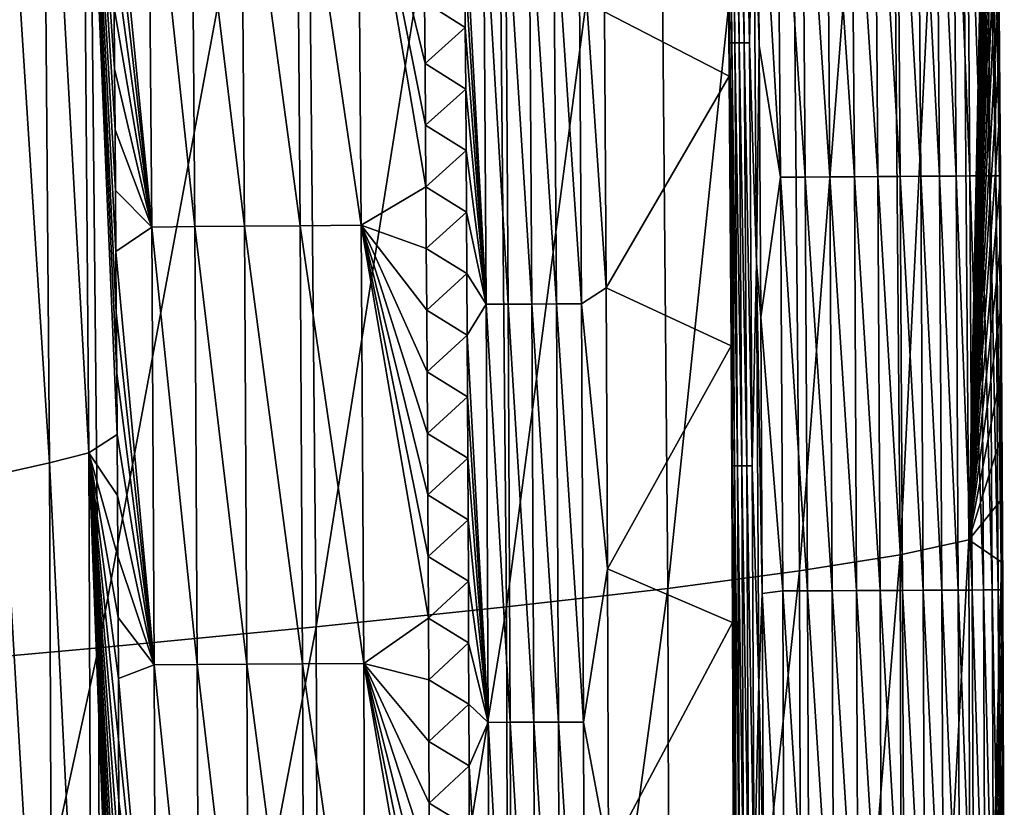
# Model space of a CAD drawing. Header units: millimetres. Extents: x -300 to 300, y -500 to 500.
# Tile 551 of 656: x 282 to 300, y 17 to 32. Entities that reach past the tile are written whole.
import ezdxf

# ---------------------------------------------------------------- set-up
doc = ezdxf.new("R2010")
doc.units = ezdxf.units.MM
doc.header["$LTSCALE"] = 81.481481
for name, color, linetype in [('19', 7, 'CONTINUOUS'), ('21', 7, 'CONTINUOUS'), ('23', 7, 'CONTINUOUS'), ('26', 7, 'CONTINUOUS'), ('27', 7, 'CONTINUOUS'), ('29', 7, 'CONTINUOUS'), ('30', 7, 'CONTINUOUS'), ('32', 7, 'CONTINUOUS')]:
    doc.layers.add(name, color=color, linetype=linetype)

msp = doc.modelspace()

# ---------------------------------------------------------------- linework, layer by layer
at = {"layer": '19', "color": 7, "linetype": 'CONTINUOUS'}
for points in [[(297.923, 22.125, 14.169), (299.017, 44.152, 9.558), (297.743, 43.619, 14.177), (297.923, 22.125, 14.169)], [(299.192, 22.4, 9.553), (299.017, 44.152, 9.558), (297.923, 22.125, 14.169), (299.192, 22.4, 9.553)], [(299.017, 44.152, 9.558), (299.192, 22.4, 9.553), (299.631, 43.916, 5.459), (299.017, 44.152, 9.558)], [(299.631, 43.916, 5.459), (299.192, 22.4, 9.553), (299.643, 42.761, 5.458), (299.631, 43.916, 5.459)], [(296.062, 21.827, 18.572), (297.743, 43.619, 14.177), (295.877, 43.04, 18.584), (296.062, 21.827, 18.572)], [(297.923, 22.125, 14.169), (297.743, 43.619, 14.177), (296.062, 21.827, 18.572), (297.923, 22.125, 14.169)], [(293.63, 21.506, 22.769), (295.877, 43.04, 18.584), (293.442, 42.414, 22.783), (293.63, 21.506, 22.769)], [(296.062, 21.827, 18.572), (295.877, 43.04, 18.584), (293.63, 21.506, 22.769), (296.062, 21.827, 18.572)], [(299.643, 42.761, 5.458), (299.192, 22.4, 9.553), (299.655, 41.606, 5.457), (299.643, 42.761, 5.458)], [(290.646, 21.162, 26.764), (293.442, 42.414, 22.783), (290.455, 41.743, 26.779), (290.646, 21.162, 26.764)], [(293.63, 21.506, 22.769), (293.442, 42.414, 22.783), (290.646, 21.162, 26.764), (293.63, 21.506, 22.769)], [(287.129, 20.796, 30.561), (290.455, 41.743, 26.779), (286.936, 41.029, 30.578), (287.129, 20.796, 30.561)], [(290.646, 21.162, 26.764), (290.455, 41.743, 26.779), (287.129, 20.796, 30.561), (290.646, 21.162, 26.764)], [(299.655, 41.606, 5.457), (299.192, 22.4, 9.553), (299.666, 40.451, 5.456), (299.655, 41.606, 5.457)], [(283.1, 20.409, 34.165), (286.936, 41.029, 30.578), (282.905, 40.272, 34.184), (283.1, 20.409, 34.165)], [(287.129, 20.796, 30.561), (286.936, 41.029, 30.578), (283.1, 20.409, 34.165), (287.129, 20.796, 30.561)], [(299.666, 40.451, 5.456), (299.192, 22.4, 9.553), (299.677, 39.296, 5.456), (299.666, 40.451, 5.456)], [(278.576, 20.001, 37.582), (282.905, 40.272, 34.184), (278.381, 39.473, 37.602), (278.576, 20.001, 37.582)], [(283.1, 20.409, 34.165), (282.905, 40.272, 34.184), (278.576, 20.001, 37.582), (283.1, 20.409, 34.165)], [(299.677, 39.296, 5.456), (299.192, 22.4, 9.553), (299.687, 38.141, 5.455), (299.677, 39.296, 5.456)], [(299.687, 38.141, 5.455), (299.192, 22.4, 9.553), (299.697, 36.986, 5.454), (299.687, 38.141, 5.455)], [(299.697, 36.986, 5.454), (299.192, 22.4, 9.553), (299.707, 35.832, 5.454), (299.697, 36.986, 5.454)], [(299.707, 35.832, 5.454), (299.192, 22.4, 9.553), (299.716, 34.677, 5.453), (299.707, 35.832, 5.454)], [(299.716, 34.677, 5.453), (299.192, 22.4, 9.553), (299.725, 33.523, 5.452), (299.716, 34.677, 5.453)], [(299.725, 33.523, 5.452), (299.192, 22.4, 9.553), (299.734, 32.369, 5.452), (299.725, 33.523, 5.452)], [(299.734, 32.369, 5.452), (299.192, 22.4, 9.553), (299.742, 31.216, 5.451), (299.734, 32.369, 5.452)], [(299.742, 31.216, 5.451), (299.192, 22.4, 9.553), (299.75, 30.062, 5.451), (299.742, 31.216, 5.451)], [(299.75, 30.062, 5.451), (299.192, 22.4, 9.553), (299.758, 28.908, 5.45), (299.75, 30.062, 5.451)], [(299.758, 28.908, 5.45), (299.192, 22.4, 9.553), (299.765, 27.755, 5.45), (299.758, 28.908, 5.45)], [(299.765, 27.755, 5.45), (299.192, 22.4, 9.553), (299.772, 26.602, 5.449), (299.765, 27.755, 5.45)], [(299.772, 26.602, 5.449), (299.192, 22.4, 9.553), (299.779, 25.449, 5.449), (299.772, 26.602, 5.449)], [(299.779, 25.449, 5.449), (299.192, 22.4, 9.553), (299.785, 24.296, 5.448), (299.779, 25.449, 5.449)], [(299.785, 24.296, 5.448), (299.192, 22.4, 9.553), (299.791, 23.143, 5.448), (299.785, 24.296, 5.448)], [(299.791, 23.143, 5.448), (299.192, 22.4, 9.553), (299.797, 21.991, 5.448), (299.791, 23.143, 5.448)], [(297.981, 0, 14.166), (299.192, 22.4, 9.553), (297.923, 22.125, 14.169), (297.981, 0, 14.166)], [(299.249, 0, 9.551), (299.192, 22.4, 9.553), (297.981, 0, 14.166), (299.249, 0, 9.551)], [(299.192, 22.4, 9.553), (299.249, 0, 9.551), (299.797, 21.991, 5.448), (299.192, 22.4, 9.553)], [(296.123, 0, 18.569), (297.923, 22.125, 14.169), (296.062, 21.827, 18.572), (296.123, 0, 18.569)], [(297.981, 0, 14.166), (297.923, 22.125, 14.169), (296.123, 0, 18.569), (297.981, 0, 14.166)], [(299.797, 21.991, 5.448), (299.249, 0, 9.551), (299.802, 20.839, 5.447), (299.797, 21.991, 5.448)], [(293.692, 0, 22.765), (296.062, 21.827, 18.572), (293.63, 21.506, 22.769), (293.692, 0, 22.765)], [(296.123, 0, 18.569), (296.062, 21.827, 18.572), (293.692, 0, 22.765), (296.123, 0, 18.569)], [(290.709, 0, 26.758), (293.63, 21.506, 22.769), (290.646, 21.162, 26.764), (290.709, 0, 26.758)], [(293.692, 0, 22.765), (293.63, 21.506, 22.769), (290.709, 0, 26.758), (293.692, 0, 22.765)], [(287.193, 0, 30.555), (290.646, 21.162, 26.764), (287.129, 20.796, 30.561), (287.193, 0, 30.555)], [(290.709, 0, 26.758), (290.646, 21.162, 26.764), (287.193, 0, 30.555), (290.709, 0, 26.758)], [(283.164, 0, 34.159), (287.129, 20.796, 30.561), (283.1, 20.409, 34.165), (283.164, 0, 34.159)], [(287.193, 0, 30.555), (287.129, 20.796, 30.561), (283.164, 0, 34.159), (287.193, 0, 30.555)], [(299.802, 20.839, 5.447), (299.249, 0, 9.551), (299.807, 19.686, 5.447), (299.802, 20.839, 5.447)], [(278.64, 0, 37.575), (283.1, 20.409, 34.165), (278.576, 20.001, 37.582), (278.64, 0, 37.575)], [(283.164, 0, 34.159), (283.1, 20.409, 34.165), (278.64, 0, 37.575), (283.164, 0, 34.159)], [(299.807, 19.686, 5.447), (299.249, 0, 9.551), (299.812, 18.534, 5.446), (299.807, 19.686, 5.447)], [(299.812, 18.534, 5.446), (299.249, 0, 9.551), (299.817, 17.382, 5.446), (299.812, 18.534, 5.446)]]:
    msp.add_3dface(points, dxfattribs=at)
at = {"layer": '21', "color": 7, "linetype": 'CONTINUOUS'}
for points in [[(282.923, 24.008, 11.263), (282.073, 39.292, 12.687), (282.798, 39.594, 11.256), (282.923, 24.008, 11.263)], [(282.923, 24.008, 11.263), (282.798, 39.594, 11.256), (283.446, 24.347, 10.043), (282.923, 24.008, 11.263)], [(283.446, 24.347, 10.043), (282.798, 39.594, 11.256), (283.439, 25.474, 10.042), (283.446, 24.347, 10.043)], [(283.439, 25.474, 10.042), (282.798, 39.594, 11.256), (283.432, 26.601, 10.042), (283.439, 25.474, 10.042)], [(283.432, 26.601, 10.042), (282.798, 39.594, 11.256), (283.424, 27.728, 10.042), (283.432, 26.601, 10.042)], [(283.424, 27.728, 10.042), (282.798, 39.594, 11.256), (283.417, 28.855, 10.041), (283.424, 27.728, 10.042)], [(283.417, 28.855, 10.041), (282.798, 39.594, 11.256), (283.409, 29.982, 10.041), (283.417, 28.855, 10.041)], [(283.409, 29.982, 10.041), (282.798, 39.594, 11.256), (283.4, 31.109, 10.04), (283.409, 29.982, 10.041)], [(283.4, 31.109, 10.04), (282.798, 39.594, 11.256), (283.391, 32.235, 10.04), (283.4, 31.109, 10.04)], [(282.199, 23.823, 12.691), (281.22, 38.98, 14.123), (282.073, 39.292, 12.687), (282.199, 23.823, 12.691)], [(282.199, 23.823, 12.691), (282.073, 39.292, 12.687), (282.923, 24.008, 11.263), (282.199, 23.823, 12.691)], [(281.347, 23.632, 14.125), (281.22, 38.98, 14.123), (282.199, 23.823, 12.691), (281.347, 23.632, 14.125)], [(283.452, 23.22, 10.043), (282.923, 24.008, 11.263), (283.446, 24.347, 10.043), (283.452, 23.22, 10.043)], [(282.984, 8.087, 11.267), (282.199, 23.823, 12.691), (282.923, 24.008, 11.263), (282.984, 8.087, 11.267)], [(282.984, 8.087, 11.267), (282.923, 24.008, 11.263), (283.507, 8.555, 10.045), (282.984, 8.087, 11.267)], [(283.507, 8.555, 10.045), (282.923, 24.008, 11.263), (283.505, 9.684, 10.045), (283.507, 8.555, 10.045)], [(283.505, 9.684, 10.045), (282.923, 24.008, 11.263), (283.502, 10.813, 10.045), (283.505, 9.684, 10.045)], [(283.502, 10.813, 10.045), (282.923, 24.008, 11.263), (283.499, 11.941, 10.045), (283.502, 10.813, 10.045)], [(283.499, 11.941, 10.045), (282.923, 24.008, 11.263), (283.496, 13.069, 10.045), (283.499, 11.941, 10.045)], [(283.496, 13.069, 10.045), (282.923, 24.008, 11.263), (283.492, 14.198, 10.045), (283.496, 13.069, 10.045)], [(283.492, 14.198, 10.045), (282.923, 24.008, 11.263), (283.488, 15.326, 10.045), (283.492, 14.198, 10.045)], [(283.488, 15.326, 10.045), (282.923, 24.008, 11.263), (283.484, 16.454, 10.044), (283.488, 15.326, 10.045)], [(283.484, 16.454, 10.044), (282.923, 24.008, 11.263), (283.48, 17.582, 10.044), (283.484, 16.454, 10.044)], [(283.48, 17.582, 10.044), (282.923, 24.008, 11.263), (283.475, 18.71, 10.044), (283.48, 17.582, 10.044)], [(283.475, 18.71, 10.044), (282.923, 24.008, 11.263), (283.47, 19.837, 10.044), (283.475, 18.71, 10.044)], [(283.47, 19.837, 10.044), (282.923, 24.008, 11.263), (283.464, 20.965, 10.043), (283.47, 19.837, 10.044)], [(283.464, 20.965, 10.043), (282.923, 24.008, 11.263), (283.458, 22.092, 10.043), (283.464, 20.965, 10.043)], [(283.458, 22.092, 10.043), (282.923, 24.008, 11.263), (283.452, 23.22, 10.043), (283.458, 22.092, 10.043)], [(282.261, 8.024, 12.694), (281.347, 23.632, 14.125), (282.199, 23.823, 12.691), (282.261, 8.024, 12.694)], [(282.261, 8.024, 12.694), (282.199, 23.823, 12.691), (282.984, 8.087, 11.267), (282.261, 8.024, 12.694)], [(281.41, 7.959, 14.126), (281.347, 23.632, 14.125), (282.261, 8.024, 12.694), (281.41, 7.959, 14.126)]]:
    msp.add_3dface(points, dxfattribs=at)
at = {"layer": '23', "color": 7, "linetype": 'CONTINUOUS'}
for points in [[(289.883, 31.867, 1.437), (289.131, 32.346, 2.066), (289.875, 33.003, 1.437), (289.883, 31.867, 1.437)], [(289.14, 31.206, 2.066), (289.131, 32.346, 2.066), (289.883, 31.867, 1.437), (289.14, 31.206, 2.066)], [(289.891, 30.731, 1.437), (289.14, 31.206, 2.066), (289.883, 31.867, 1.437), (289.891, 30.731, 1.437)], [(289.148, 30.067, 2.065), (289.14, 31.206, 2.066), (289.891, 30.731, 1.437), (289.148, 30.067, 2.065)], [(289.898, 29.595, 1.438), (289.148, 30.067, 2.065), (289.891, 30.731, 1.437), (289.898, 29.595, 1.438)], [(289.156, 28.927, 2.065), (289.148, 30.067, 2.065), (289.898, 29.595, 1.438), (289.156, 28.927, 2.065)], [(289.905, 28.458, 1.438), (289.156, 28.927, 2.065), (289.898, 29.595, 1.438), (289.905, 28.458, 1.438)], [(289.163, 27.788, 2.064), (289.156, 28.927, 2.065), (289.905, 28.458, 1.438), (289.163, 27.788, 2.064)], [(289.911, 27.322, 1.438), (289.163, 27.788, 2.064), (289.905, 28.458, 1.438), (289.911, 27.322, 1.438)], [(289.17, 26.648, 2.064), (289.163, 27.788, 2.064), (289.911, 27.322, 1.438), (289.17, 26.648, 2.064)], [(289.917, 26.185, 1.438), (289.17, 26.648, 2.064), (289.911, 27.322, 1.438), (289.917, 26.185, 1.438)], [(289.177, 25.509, 2.063), (289.17, 26.648, 2.064), (289.917, 26.185, 1.438), (289.177, 25.509, 2.063)], [(289.923, 25.048, 1.438), (289.177, 25.509, 2.063), (289.917, 26.185, 1.438), (289.923, 25.048, 1.438)], [(289.184, 24.37, 2.063), (289.177, 25.509, 2.063), (289.923, 25.048, 1.438), (289.184, 24.37, 2.063)], [(289.929, 23.912, 1.438), (289.184, 24.37, 2.063), (289.923, 25.048, 1.438), (289.929, 23.912, 1.438)], [(289.19, 23.231, 2.063), (289.184, 24.37, 2.063), (289.929, 23.912, 1.438), (289.19, 23.231, 2.063)], [(289.935, 22.775, 1.439), (289.19, 23.231, 2.063), (289.929, 23.912, 1.438), (289.935, 22.775, 1.439)], [(289.196, 22.092, 2.062), (289.19, 23.231, 2.063), (289.935, 22.775, 1.439), (289.196, 22.092, 2.062)], [(289.94, 21.638, 1.439), (289.196, 22.092, 2.062), (289.935, 22.775, 1.439), (289.94, 21.638, 1.439)], [(289.202, 20.953, 2.062), (289.196, 22.092, 2.062), (289.94, 21.638, 1.439), (289.202, 20.953, 2.062)], [(289.945, 20.501, 1.439), (289.202, 20.953, 2.062), (289.94, 21.638, 1.439), (289.945, 20.501, 1.439)], [(289.207, 19.814, 2.062), (289.202, 20.953, 2.062), (289.945, 20.501, 1.439), (289.207, 19.814, 2.062)], [(289.949, 19.364, 1.439), (289.207, 19.814, 2.062), (289.945, 20.501, 1.439), (289.949, 19.364, 1.439)], [(289.212, 18.676, 2.061), (289.207, 19.814, 2.062), (289.949, 19.364, 1.439), (289.212, 18.676, 2.061)], [(289.953, 18.226, 1.439), (289.212, 18.676, 2.061), (289.949, 19.364, 1.439), (289.953, 18.226, 1.439)], [(289.216, 17.537, 2.061), (289.212, 18.676, 2.061), (289.953, 18.226, 1.439), (289.216, 17.537, 2.061)], [(289.957, 17.089, 1.439), (289.216, 17.537, 2.061), (289.953, 18.226, 1.439), (289.957, 17.089, 1.439)], [(289.221, 16.399, 2.061), (289.216, 17.537, 2.061), (289.957, 17.089, 1.439), (289.221, 16.399, 2.061)]]:
    msp.add_3dface(points, dxfattribs=at)
at = {"layer": '26', "color": 7, "linetype": 'CONTINUOUS'}
for points in [[(283.363, 35.614, 10.039), (284.023, 36.272, 8.535), (284.087, 28.182, 8.537), (283.363, 35.614, 10.039)], [(284.819, 36.282, 7.078), (284.882, 28.19, 7.078), (284.023, 36.272, 8.535), (284.819, 36.282, 7.078)], [(284.023, 36.272, 8.535), (284.882, 28.19, 7.078), (284.087, 28.182, 8.537), (284.023, 36.272, 8.535)], [(285.737, 36.293, 5.687), (285.799, 28.198, 5.687), (284.819, 36.282, 7.078), (285.737, 36.293, 5.687)], [(284.819, 36.282, 7.078), (285.799, 28.198, 5.687), (284.882, 28.19, 7.078), (284.819, 36.282, 7.078)], [(286.767, 36.305, 4.377), (286.829, 28.207, 4.376), (285.737, 36.293, 5.687), (286.767, 36.305, 4.377)], [(285.737, 36.293, 5.687), (286.829, 28.207, 4.376), (285.799, 28.198, 5.687), (285.737, 36.293, 5.687)], [(287.898, 36.318, 3.162), (287.96, 28.217, 3.16), (286.767, 36.305, 4.377), (287.898, 36.318, 3.162)], [(286.767, 36.305, 4.377), (287.96, 28.217, 3.16), (286.829, 28.207, 4.376), (286.767, 36.305, 4.377)], [(289.131, 32.346, 2.066), (289.14, 31.206, 2.066), (287.898, 36.318, 3.162), (289.131, 32.346, 2.066)], [(289.14, 31.206, 2.066), (289.148, 30.067, 2.065), (287.898, 36.318, 3.162), (289.14, 31.206, 2.066)], [(289.148, 30.067, 2.065), (289.156, 28.927, 2.065), (287.898, 36.318, 3.162), (289.148, 30.067, 2.065)], [(287.898, 36.318, 3.162), (289.156, 28.927, 2.065), (287.96, 28.217, 3.16), (287.898, 36.318, 3.162)], [(283.372, 34.488, 10.039), (283.363, 35.614, 10.039), (284.087, 28.182, 8.537), (283.372, 34.488, 10.039)], [(283.382, 33.362, 10.04), (283.372, 34.488, 10.039), (284.087, 28.182, 8.537), (283.382, 33.362, 10.04)], [(283.391, 32.235, 10.04), (283.382, 33.362, 10.04), (284.087, 28.182, 8.537), (283.391, 32.235, 10.04)], [(283.4, 31.109, 10.04), (283.391, 32.235, 10.04), (284.087, 28.182, 8.537), (283.4, 31.109, 10.04)], [(283.409, 29.982, 10.041), (283.4, 31.109, 10.04), (284.087, 28.182, 8.537), (283.409, 29.982, 10.041)], [(283.417, 28.855, 10.041), (283.409, 29.982, 10.041), (284.087, 28.182, 8.537), (283.417, 28.855, 10.041)], [(283.424, 27.728, 10.042), (283.417, 28.855, 10.041), (284.087, 28.182, 8.537), (283.424, 27.728, 10.042)], [(289.156, 28.927, 2.065), (289.163, 27.788, 2.064), (287.96, 28.217, 3.16), (289.156, 28.927, 2.065)], [(287.96, 28.217, 3.16), (288.005, 20.115, 3.158), (286.829, 28.207, 4.376), (287.96, 28.217, 3.16)], [(289.163, 27.788, 2.064), (289.17, 26.648, 2.064), (287.96, 28.217, 3.16), (289.163, 27.788, 2.064)], [(289.17, 26.648, 2.064), (289.177, 25.509, 2.063), (287.96, 28.217, 3.16), (289.17, 26.648, 2.064)], [(289.177, 25.509, 2.063), (289.184, 24.37, 2.063), (287.96, 28.217, 3.16), (289.177, 25.509, 2.063)], [(289.184, 24.37, 2.063), (289.19, 23.231, 2.063), (287.96, 28.217, 3.16), (289.184, 24.37, 2.063)], [(289.19, 23.231, 2.063), (289.196, 22.092, 2.062), (287.96, 28.217, 3.16), (289.19, 23.231, 2.063)], [(289.196, 22.092, 2.062), (289.202, 20.953, 2.062), (287.96, 28.217, 3.16), (289.196, 22.092, 2.062)], [(287.96, 28.217, 3.16), (289.202, 20.953, 2.062), (288.005, 20.115, 3.158), (287.96, 28.217, 3.16)], [(283.424, 27.728, 10.042), (284.087, 28.182, 8.537), (284.134, 20.091, 8.538), (283.424, 27.728, 10.042)], [(284.882, 28.19, 7.078), (284.928, 20.096, 7.079), (284.087, 28.182, 8.537), (284.882, 28.19, 7.078)], [(284.087, 28.182, 8.537), (284.928, 20.096, 7.079), (284.134, 20.091, 8.538), (284.087, 28.182, 8.537)], [(285.799, 28.198, 5.687), (285.845, 20.102, 5.686), (284.882, 28.19, 7.078), (285.799, 28.198, 5.687)], [(284.882, 28.19, 7.078), (285.845, 20.102, 5.686), (284.928, 20.096, 7.079), (284.882, 28.19, 7.078)], [(286.829, 28.207, 4.376), (286.874, 20.108, 4.375), (285.799, 28.198, 5.687), (286.829, 28.207, 4.376)], [(285.799, 28.198, 5.687), (286.874, 20.108, 4.375), (285.845, 20.102, 5.686), (285.799, 28.198, 5.687)], [(286.829, 28.207, 4.376), (288.005, 20.115, 3.158), (286.874, 20.108, 4.375), (286.829, 28.207, 4.376)], [(283.432, 26.601, 10.042), (283.424, 27.728, 10.042), (284.134, 20.091, 8.538), (283.432, 26.601, 10.042)], [(283.439, 25.474, 10.042), (283.432, 26.601, 10.042), (284.134, 20.091, 8.538), (283.439, 25.474, 10.042)], [(283.446, 24.347, 10.043), (283.439, 25.474, 10.042), (284.134, 20.091, 8.538), (283.446, 24.347, 10.043)], [(283.452, 23.22, 10.043), (283.446, 24.347, 10.043), (284.134, 20.091, 8.538), (283.452, 23.22, 10.043)], [(283.458, 22.092, 10.043), (283.452, 23.22, 10.043), (284.134, 20.091, 8.538), (283.458, 22.092, 10.043)], [(283.464, 20.965, 10.043), (283.458, 22.092, 10.043), (284.134, 20.091, 8.538), (283.464, 20.965, 10.043)], [(283.47, 19.837, 10.044), (283.464, 20.965, 10.043), (284.134, 20.091, 8.538), (283.47, 19.837, 10.044)], [(289.202, 20.953, 2.062), (289.207, 19.814, 2.062), (288.005, 20.115, 3.158), (289.202, 20.953, 2.062)], [(283.47, 19.837, 10.044), (284.134, 20.091, 8.538), (284.164, 11.997, 8.539), (283.47, 19.837, 10.044)], [(284.928, 20.096, 7.079), (284.958, 12, 7.08), (284.134, 20.091, 8.538), (284.928, 20.096, 7.079)], [(284.134, 20.091, 8.538), (284.958, 12, 7.08), (284.164, 11.997, 8.539), (284.134, 20.091, 8.538)], [(285.845, 20.102, 5.686), (285.874, 12.004, 5.686), (284.928, 20.096, 7.079), (285.845, 20.102, 5.686)], [(284.928, 20.096, 7.079), (285.874, 12.004, 5.686), (284.958, 12, 7.08), (284.928, 20.096, 7.079)], [(286.874, 20.108, 4.375), (286.903, 12.007, 4.374), (285.845, 20.102, 5.686), (286.874, 20.108, 4.375)], [(285.845, 20.102, 5.686), (286.903, 12.007, 4.374), (285.874, 12.004, 5.686), (285.845, 20.102, 5.686)], [(288.005, 20.115, 3.158), (288.034, 12.012, 3.157), (286.874, 20.108, 4.375), (288.005, 20.115, 3.158)], [(286.874, 20.108, 4.375), (288.034, 12.012, 3.157), (286.903, 12.007, 4.374), (286.874, 20.108, 4.375)], [(289.207, 19.814, 2.062), (289.212, 18.676, 2.061), (288.005, 20.115, 3.158), (289.207, 19.814, 2.062)], [(289.212, 18.676, 2.061), (289.216, 17.537, 2.061), (288.005, 20.115, 3.158), (289.212, 18.676, 2.061)], [(289.216, 17.537, 2.061), (289.221, 16.399, 2.061), (288.005, 20.115, 3.158), (289.216, 17.537, 2.061)], [(289.221, 16.399, 2.061), (289.225, 15.26, 2.061), (288.005, 20.115, 3.158), (289.221, 16.399, 2.061)], [(289.225, 15.26, 2.061), (289.228, 14.122, 2.06), (288.005, 20.115, 3.158), (289.225, 15.26, 2.061)], [(289.228, 14.122, 2.06), (289.232, 12.984, 2.06), (288.005, 20.115, 3.158), (289.228, 14.122, 2.06)], [(288.005, 20.115, 3.158), (289.232, 12.984, 2.06), (288.034, 12.012, 3.157), (288.005, 20.115, 3.158)], [(283.475, 18.71, 10.044), (283.47, 19.837, 10.044), (284.164, 11.997, 8.539), (283.475, 18.71, 10.044)], [(283.48, 17.582, 10.044), (283.475, 18.71, 10.044), (284.164, 11.997, 8.539), (283.48, 17.582, 10.044)], [(283.484, 16.454, 10.044), (283.48, 17.582, 10.044), (284.164, 11.997, 8.539), (283.484, 16.454, 10.044)]]:
    msp.add_3dface(points, dxfattribs=at)
at = {"layer": '27', "color": 7, "linetype": 'CONTINUOUS'}
for points in [[(298.306, 29.12, 1.459), (297.868, 36.766, 1.116), (298.25, 36.77, 1.46), (298.306, 29.12, 1.459)], [(298.652, 29.122, 1.841), (298.25, 36.77, 1.46), (298.596, 36.772, 1.843), (298.652, 29.122, 1.841)], [(298.306, 29.12, 1.459), (298.25, 36.77, 1.46), (298.652, 29.122, 1.841), (298.306, 29.12, 1.459)], [(298.956, 29.124, 2.256), (298.596, 36.772, 1.843), (298.9, 36.775, 2.258), (298.956, 29.124, 2.256)], [(298.652, 29.122, 1.841), (298.596, 36.772, 1.843), (298.956, 29.124, 2.256), (298.652, 29.122, 1.841)], [(299.214, 29.126, 2.696), (298.9, 36.775, 2.258), (299.158, 36.777, 2.698), (299.214, 29.126, 2.696)], [(298.956, 29.124, 2.256), (298.9, 36.775, 2.258), (299.214, 29.126, 2.696), (298.956, 29.124, 2.256)], [(299.423, 29.127, 3.154), (299.158, 36.777, 2.698), (299.367, 36.779, 3.157), (299.423, 29.127, 3.154)], [(299.214, 29.126, 2.696), (299.158, 36.777, 2.698), (299.423, 29.127, 3.154), (299.214, 29.126, 2.696)], [(299.583, 29.128, 3.622), (299.367, 36.779, 3.157), (299.527, 36.78, 3.625), (299.583, 29.128, 3.622)], [(299.423, 29.127, 3.154), (299.367, 36.779, 3.157), (299.583, 29.128, 3.622), (299.423, 29.127, 3.154)], [(299.693, 29.128, 4.092), (299.527, 36.78, 3.625), (299.637, 36.781, 4.095), (299.693, 29.128, 4.092)], [(299.583, 29.128, 3.622), (299.527, 36.78, 3.625), (299.693, 29.128, 4.092), (299.583, 29.128, 3.622)], [(299.693, 29.128, 4.092), (299.637, 36.781, 4.095), (299.757, 29.129, 4.558), (299.693, 29.128, 4.092)], [(299.757, 29.129, 4.558), (299.637, 36.781, 4.095), (299.7, 36.781, 4.561), (299.757, 29.129, 4.558)], [(299.719, 36.781, 5.017), (299.777, 29.129, 5.013), (299.7, 36.781, 4.561), (299.719, 36.781, 5.017)], [(299.777, 29.129, 5.013), (299.757, 29.129, 4.558), (299.7, 36.781, 4.561), (299.777, 29.129, 5.013)], [(299.734, 32.369, 5.452), (299.742, 31.216, 5.451), (299.719, 36.781, 5.017), (299.734, 32.369, 5.452)], [(299.742, 31.216, 5.451), (299.75, 30.062, 5.451), (299.719, 36.781, 5.017), (299.742, 31.216, 5.451)], [(299.719, 36.781, 5.017), (299.75, 30.062, 5.451), (299.777, 29.129, 5.013), (299.719, 36.781, 5.017)], [(295.709, 29.102, 0.088), (295.277, 36.474, 0.031), (295.652, 36.747, 0.088), (295.709, 29.102, 0.088)], [(296.167, 29.105, 0.197), (295.652, 36.747, 0.088), (296.11, 36.751, 0.197), (296.167, 29.105, 0.197)], [(295.709, 29.102, 0.088), (295.652, 36.747, 0.088), (296.167, 29.105, 0.197), (295.709, 29.102, 0.088)], [(296.625, 29.108, 0.354), (296.11, 36.751, 0.197), (296.569, 36.755, 0.355), (296.625, 29.108, 0.354)], [(296.167, 29.105, 0.197), (296.11, 36.751, 0.197), (296.625, 29.108, 0.354), (296.167, 29.105, 0.197)], [(297.076, 29.111, 0.56), (296.569, 36.755, 0.355), (297.019, 36.759, 0.56), (297.076, 29.111, 0.56)], [(296.625, 29.108, 0.354), (296.569, 36.755, 0.355), (297.076, 29.111, 0.56), (296.625, 29.108, 0.354)], [(297.511, 29.114, 0.814), (297.019, 36.759, 0.56), (297.455, 36.763, 0.815), (297.511, 29.114, 0.814)], [(297.076, 29.111, 0.56), (297.019, 36.759, 0.56), (297.511, 29.114, 0.814), (297.076, 29.111, 0.56)], [(297.924, 29.117, 1.115), (297.455, 36.763, 0.815), (297.868, 36.766, 1.116), (297.924, 29.117, 1.115)], [(297.511, 29.114, 0.814), (297.455, 36.763, 0.815), (297.924, 29.117, 1.115), (297.511, 29.114, 0.814)], [(297.924, 29.117, 1.115), (297.868, 36.766, 1.116), (298.306, 29.12, 1.459), (297.924, 29.117, 1.115)], [(295.315, 31.537, 0.031), (295.277, 36.474, 0.031), (295.709, 29.102, 0.088), (295.315, 31.537, 0.031)], [(295.347, 26.516, 0.031), (295.315, 31.537, 0.031), (295.709, 29.102, 0.088), (295.347, 26.516, 0.031)], [(299.75, 30.062, 5.451), (299.758, 28.908, 5.45), (299.777, 29.129, 5.013), (299.75, 30.062, 5.451)], [(299.256, 21.475, 2.694), (298.956, 29.124, 2.256), (299.214, 29.126, 2.696), (299.256, 21.475, 2.694)], [(299.465, 21.476, 3.152), (299.214, 29.126, 2.696), (299.423, 29.127, 3.154), (299.465, 21.476, 3.152)], [(299.256, 21.475, 2.694), (299.214, 29.126, 2.696), (299.465, 21.476, 3.152), (299.256, 21.475, 2.694)], [(299.625, 21.476, 3.62), (299.423, 29.127, 3.154), (299.583, 29.128, 3.622), (299.625, 21.476, 3.62)], [(299.465, 21.476, 3.152), (299.423, 29.127, 3.154), (299.625, 21.476, 3.62), (299.465, 21.476, 3.152)], [(299.625, 21.476, 3.62), (299.583, 29.128, 3.622), (299.736, 21.477, 4.09), (299.625, 21.476, 3.62)], [(299.736, 21.477, 4.09), (299.583, 29.128, 3.622), (299.693, 29.128, 4.092), (299.736, 21.477, 4.09)], [(299.799, 21.477, 4.555), (299.693, 29.128, 4.092), (299.757, 29.129, 4.558), (299.799, 21.477, 4.555)], [(299.736, 21.477, 4.09), (299.693, 29.128, 4.092), (299.799, 21.477, 4.555), (299.736, 21.477, 4.09)], [(299.777, 29.129, 5.013), (299.819, 21.477, 5.01), (299.757, 29.129, 4.558), (299.777, 29.129, 5.013)], [(299.819, 21.477, 5.01), (299.799, 21.477, 4.555), (299.757, 29.129, 4.558), (299.819, 21.477, 5.01)], [(299.758, 28.908, 5.45), (299.765, 27.755, 5.45), (299.777, 29.129, 5.013), (299.758, 28.908, 5.45)], [(299.765, 27.755, 5.45), (299.772, 26.602, 5.449), (299.777, 29.129, 5.013), (299.765, 27.755, 5.45)], [(299.772, 26.602, 5.449), (299.779, 25.449, 5.449), (299.777, 29.129, 5.013), (299.772, 26.602, 5.449)], [(299.779, 25.449, 5.449), (299.785, 24.296, 5.448), (299.777, 29.129, 5.013), (299.779, 25.449, 5.449)], [(299.785, 24.296, 5.448), (299.791, 23.143, 5.448), (299.777, 29.129, 5.013), (299.785, 24.296, 5.448)], [(299.791, 23.143, 5.448), (299.797, 21.991, 5.448), (299.777, 29.129, 5.013), (299.791, 23.143, 5.448)], [(299.777, 29.129, 5.013), (299.797, 21.991, 5.448), (299.819, 21.477, 5.01), (299.777, 29.129, 5.013)], [(295.751, 21.458, 0.088), (295.347, 26.516, 0.031), (295.709, 29.102, 0.088), (295.751, 21.458, 0.088)], [(296.209, 21.46, 0.197), (295.709, 29.102, 0.088), (296.167, 29.105, 0.197), (296.209, 21.46, 0.197)], [(295.751, 21.458, 0.088), (295.709, 29.102, 0.088), (296.209, 21.46, 0.197), (295.751, 21.458, 0.088)], [(296.667, 21.462, 0.354), (296.167, 29.105, 0.197), (296.625, 29.108, 0.354), (296.667, 21.462, 0.354)], [(296.209, 21.46, 0.197), (296.167, 29.105, 0.197), (296.667, 21.462, 0.354), (296.209, 21.46, 0.197)], [(297.118, 21.465, 0.56), (296.625, 29.108, 0.354), (297.076, 29.111, 0.56), (297.118, 21.465, 0.56)], [(296.667, 21.462, 0.354), (296.625, 29.108, 0.354), (297.118, 21.465, 0.56), (296.667, 21.462, 0.354)], [(297.553, 21.467, 0.813), (297.076, 29.111, 0.56), (297.511, 29.114, 0.814), (297.553, 21.467, 0.813)], [(297.118, 21.465, 0.56), (297.076, 29.111, 0.56), (297.553, 21.467, 0.813), (297.118, 21.465, 0.56)], [(297.965, 21.469, 1.114), (297.511, 29.114, 0.814), (297.924, 29.117, 1.115), (297.965, 21.469, 1.114)], [(297.553, 21.467, 0.813), (297.511, 29.114, 0.814), (297.965, 21.469, 1.114), (297.553, 21.467, 0.813)], [(298.348, 21.47, 1.458), (297.924, 29.117, 1.115), (298.306, 29.12, 1.459), (298.348, 21.47, 1.458)], [(297.965, 21.469, 1.114), (297.924, 29.117, 1.115), (298.348, 21.47, 1.458), (297.965, 21.469, 1.114)], [(298.694, 21.472, 1.84), (298.306, 29.12, 1.459), (298.652, 29.122, 1.841), (298.694, 21.472, 1.84)], [(298.348, 21.47, 1.458), (298.306, 29.12, 1.459), (298.694, 21.472, 1.84), (298.348, 21.47, 1.458)], [(298.998, 21.474, 2.254), (298.652, 29.122, 1.841), (298.956, 29.124, 2.256), (298.998, 21.474, 2.254)], [(298.694, 21.472, 1.84), (298.652, 29.122, 1.841), (298.998, 21.474, 2.254), (298.694, 21.472, 1.84)], [(298.998, 21.474, 2.254), (298.956, 29.124, 2.256), (299.256, 21.475, 2.694), (298.998, 21.474, 2.254)], [(295.374, 21.408, 0.031), (295.347, 26.516, 0.031), (295.751, 21.458, 0.088), (295.374, 21.408, 0.031)], [(299.797, 21.991, 5.448), (299.802, 20.839, 5.447), (299.819, 21.477, 5.01), (299.797, 21.991, 5.448)], [(295.78, 13.814, 0.088), (295.374, 21.408, 0.031), (295.751, 21.458, 0.088), (295.78, 13.814, 0.088)], [(295.395, 16.206, 0.031), (295.374, 21.408, 0.031), (295.78, 13.814, 0.088), (295.395, 16.206, 0.031)], [(296.238, 13.816, 0.197), (295.751, 21.458, 0.088), (296.209, 21.46, 0.197), (296.238, 13.816, 0.197)], [(295.78, 13.814, 0.088), (295.751, 21.458, 0.088), (296.238, 13.816, 0.197), (295.78, 13.814, 0.088)], [(296.696, 13.817, 0.354), (296.209, 21.46, 0.197), (296.667, 21.462, 0.354), (296.696, 13.817, 0.354)], [(296.238, 13.816, 0.197), (296.209, 21.46, 0.197), (296.696, 13.817, 0.354), (296.238, 13.816, 0.197)], [(297.146, 13.818, 0.559), (296.667, 21.462, 0.354), (297.118, 21.465, 0.56), (297.146, 13.818, 0.559)], [(296.696, 13.817, 0.354), (296.667, 21.462, 0.354), (297.146, 13.818, 0.559), (296.696, 13.817, 0.354)], [(297.581, 13.82, 0.813), (297.118, 21.465, 0.56), (297.553, 21.467, 0.813), (297.581, 13.82, 0.813)], [(297.146, 13.818, 0.559), (297.118, 21.465, 0.56), (297.581, 13.82, 0.813), (297.146, 13.818, 0.559)], [(297.994, 13.821, 1.113), (297.553, 21.467, 0.813), (297.965, 21.469, 1.114), (297.994, 13.821, 1.113)], [(297.581, 13.82, 0.813), (297.553, 21.467, 0.813), (297.994, 13.821, 1.113), (297.581, 13.82, 0.813)], [(298.376, 13.822, 1.457), (297.965, 21.469, 1.114), (298.348, 21.47, 1.458), (298.376, 13.822, 1.457)], [(297.994, 13.821, 1.113), (297.965, 21.469, 1.114), (298.376, 13.822, 1.457), (297.994, 13.821, 1.113)], [(298.722, 13.823, 1.839), (298.348, 21.47, 1.458), (298.694, 21.472, 1.84), (298.722, 13.823, 1.839)], [(298.376, 13.822, 1.457), (298.348, 21.47, 1.458), (298.722, 13.823, 1.839), (298.376, 13.822, 1.457)], [(299.026, 13.824, 2.253), (298.694, 21.472, 1.84), (298.998, 21.474, 2.254), (299.026, 13.824, 2.253)], [(298.722, 13.823, 1.839), (298.694, 21.472, 1.84), (299.026, 13.824, 2.253), (298.722, 13.823, 1.839)], [(299.284, 13.825, 2.693), (298.998, 21.474, 2.254), (299.256, 21.475, 2.694), (299.284, 13.825, 2.693)], [(299.026, 13.824, 2.253), (298.998, 21.474, 2.254), (299.284, 13.825, 2.693), (299.026, 13.824, 2.253)], [(299.494, 13.825, 3.151), (299.256, 21.475, 2.694), (299.465, 21.476, 3.152), (299.494, 13.825, 3.151)], [(299.284, 13.825, 2.693), (299.256, 21.475, 2.694), (299.494, 13.825, 3.151), (299.284, 13.825, 2.693)], [(299.494, 13.825, 3.151), (299.465, 21.476, 3.152), (299.653, 13.826, 3.618), (299.494, 13.825, 3.151)], [(299.653, 13.826, 3.618), (299.465, 21.476, 3.152), (299.625, 21.476, 3.62), (299.653, 13.826, 3.618)], [(299.764, 13.826, 4.088), (299.625, 21.476, 3.62), (299.736, 21.477, 4.09), (299.764, 13.826, 4.088)], [(299.653, 13.826, 3.618), (299.625, 21.476, 3.62), (299.764, 13.826, 4.088), (299.653, 13.826, 3.618)], [(299.764, 13.826, 4.088), (299.736, 21.477, 4.09), (299.828, 13.826, 4.553), (299.764, 13.826, 4.088)], [(299.828, 13.826, 4.553), (299.736, 21.477, 4.09), (299.799, 21.477, 4.555), (299.828, 13.826, 4.553)], [(299.819, 21.477, 5.01), (299.848, 13.826, 5.008), (299.799, 21.477, 4.555), (299.819, 21.477, 5.01)], [(299.848, 13.826, 5.008), (299.828, 13.826, 4.553), (299.799, 21.477, 4.555), (299.848, 13.826, 5.008)], [(299.802, 20.839, 5.447), (299.807, 19.686, 5.447), (299.819, 21.477, 5.01), (299.802, 20.839, 5.447)], [(299.807, 19.686, 5.447), (299.812, 18.534, 5.446), (299.819, 21.477, 5.01), (299.807, 19.686, 5.447)], [(299.812, 18.534, 5.446), (299.817, 17.382, 5.446), (299.819, 21.477, 5.01), (299.812, 18.534, 5.446)], [(299.817, 17.382, 5.446), (299.821, 16.231, 5.446), (299.819, 21.477, 5.01), (299.817, 17.382, 5.446)], [(299.821, 16.231, 5.446), (299.825, 15.079, 5.446), (299.819, 21.477, 5.01), (299.821, 16.231, 5.446)], [(299.825, 15.079, 5.446), (299.828, 13.928, 5.445), (299.819, 21.477, 5.01), (299.825, 15.079, 5.446)], [(299.819, 21.477, 5.01), (299.828, 13.928, 5.445), (299.848, 13.826, 5.008), (299.819, 21.477, 5.01)]]:
    msp.add_3dface(points, dxfattribs=at)
at = {"layer": '29', "color": 7, "linetype": 'CONTINUOUS'}
for points in [[(294.764, 30.973, 0.5), (292.454, 32.161, 0.5), (294.727, 35.87, 0.5), (294.764, 30.973, 0.5)], [(292.486, 27.059, 0.5), (292.454, 32.161, 0.5), (294.764, 30.973, 0.5), (292.486, 27.059, 0.5)], [(294.796, 25.986, 0.5), (292.486, 27.059, 0.5), (294.764, 30.973, 0.5), (294.796, 25.986, 0.5)], [(292.513, 21.864, 0.5), (292.486, 27.059, 0.5), (294.796, 25.986, 0.5), (292.513, 21.864, 0.5)], [(294.822, 20.873, 0.5), (292.513, 21.864, 0.5), (294.796, 25.986, 0.5), (294.822, 20.873, 0.5)], [(292.534, 16.57, 0.5), (292.513, 21.864, 0.5), (294.822, 20.873, 0.5), (292.534, 16.57, 0.5)], [(294.842, 15.698, 0.5), (292.534, 16.57, 0.5), (294.822, 20.873, 0.5), (294.842, 15.698, 0.5)]]:
    msp.add_3dface(points, dxfattribs=at)
at = {"layer": '30', "color": 7, "linetype": 'CONTINUOUS'}
for points in [[(294.774, 31.584, 0.404), (294.727, 35.87, 0.5), (294.711, 39.402, 0.404), (294.774, 31.584, 0.404)], [(294.774, 31.584, 0.404), (294.711, 39.402, 0.404), (294.81, 31.585, 0.307), (294.774, 31.584, 0.404)], [(294.81, 31.585, 0.307), (294.711, 39.402, 0.404), (294.747, 39.402, 0.307), (294.81, 31.585, 0.307)], [(294.868, 31.585, 0.216), (294.747, 39.402, 0.307), (294.804, 39.403, 0.216), (294.868, 31.585, 0.216)], [(294.81, 31.585, 0.307), (294.747, 39.402, 0.307), (294.868, 31.585, 0.216), (294.81, 31.585, 0.307)], [(294.868, 31.585, 0.216), (294.804, 39.403, 0.216), (294.946, 31.586, 0.138), (294.868, 31.585, 0.216)], [(294.946, 31.586, 0.138), (294.804, 39.403, 0.216), (294.882, 39.403, 0.138), (294.946, 31.586, 0.138)], [(295.039, 31.586, 0.079), (294.882, 39.403, 0.138), (294.975, 39.404, 0.079), (295.039, 31.586, 0.079)], [(294.946, 31.586, 0.138), (294.882, 39.403, 0.138), (295.039, 31.586, 0.079), (294.946, 31.586, 0.138)], [(295.14, 31.587, 0.042), (294.975, 39.404, 0.079), (295.076, 39.405, 0.042), (295.14, 31.587, 0.042)], [(295.039, 31.586, 0.079), (294.975, 39.404, 0.079), (295.14, 31.587, 0.042), (295.039, 31.586, 0.079)], [(295.14, 31.587, 0.042), (295.076, 39.405, 0.042), (295.212, 35.296, 0.028), (295.14, 31.587, 0.042)], [(295.277, 36.474, 0.031), (295.315, 31.537, 0.031), (295.212, 35.296, 0.028), (295.277, 36.474, 0.031)], [(294.764, 30.973, 0.5), (294.727, 35.87, 0.5), (294.774, 31.584, 0.404), (294.764, 30.973, 0.5)], [(295.267, 27.522, 0.028), (295.14, 31.587, 0.042), (295.212, 35.296, 0.028), (295.267, 27.522, 0.028)], [(295.315, 31.537, 0.031), (295.267, 27.522, 0.028), (295.212, 35.296, 0.028), (295.315, 31.537, 0.031)], [(294.823, 23.767, 0.404), (294.764, 30.973, 0.5), (294.774, 31.584, 0.404), (294.823, 23.767, 0.404)], [(294.858, 23.767, 0.307), (294.774, 31.584, 0.404), (294.81, 31.585, 0.307), (294.858, 23.767, 0.307)], [(294.823, 23.767, 0.404), (294.774, 31.584, 0.404), (294.858, 23.767, 0.307), (294.823, 23.767, 0.404)], [(294.858, 23.767, 0.307), (294.81, 31.585, 0.307), (294.916, 23.767, 0.216), (294.858, 23.767, 0.307)], [(294.916, 23.767, 0.216), (294.81, 31.585, 0.307), (294.868, 31.585, 0.216), (294.916, 23.767, 0.216)], [(294.994, 23.768, 0.138), (294.868, 31.585, 0.216), (294.946, 31.586, 0.138), (294.994, 23.768, 0.138)], [(294.916, 23.767, 0.216), (294.868, 31.585, 0.216), (294.994, 23.768, 0.138), (294.916, 23.767, 0.216)], [(294.994, 23.768, 0.138), (294.946, 31.586, 0.138), (295.087, 23.768, 0.079), (294.994, 23.768, 0.138)], [(295.087, 23.768, 0.079), (294.946, 31.586, 0.138), (295.039, 31.586, 0.079), (295.087, 23.768, 0.079)], [(295.188, 23.769, 0.042), (295.039, 31.586, 0.079), (295.14, 31.587, 0.042), (295.188, 23.769, 0.042)], [(295.087, 23.768, 0.079), (295.039, 31.586, 0.079), (295.188, 23.769, 0.042), (295.087, 23.768, 0.079)], [(295.188, 23.769, 0.042), (295.14, 31.587, 0.042), (295.267, 27.522, 0.028), (295.188, 23.769, 0.042)], [(295.315, 31.537, 0.031), (295.347, 26.516, 0.031), (295.267, 27.522, 0.028), (295.315, 31.537, 0.031)], [(294.796, 25.986, 0.5), (294.764, 30.973, 0.5), (294.823, 23.767, 0.404), (294.796, 25.986, 0.5)], [(295.308, 19.748, 0.028), (295.188, 23.769, 0.042), (295.267, 27.522, 0.028), (295.308, 19.748, 0.028)], [(295.347, 26.516, 0.031), (295.374, 21.408, 0.031), (295.267, 27.522, 0.028), (295.347, 26.516, 0.031)], [(295.374, 21.408, 0.031), (295.308, 19.748, 0.028), (295.267, 27.522, 0.028), (295.374, 21.408, 0.031)], [(294.822, 20.873, 0.5), (294.796, 25.986, 0.5), (294.823, 23.767, 0.404), (294.822, 20.873, 0.5)], [(294.856, 15.949, 0.404), (294.822, 20.873, 0.5), (294.823, 23.767, 0.404), (294.856, 15.949, 0.404)], [(294.856, 15.949, 0.404), (294.823, 23.767, 0.404), (294.892, 15.949, 0.307), (294.856, 15.949, 0.404)], [(294.892, 15.949, 0.307), (294.823, 23.767, 0.404), (294.858, 23.767, 0.307), (294.892, 15.949, 0.307)], [(294.892, 15.949, 0.307), (294.858, 23.767, 0.307), (294.95, 15.949, 0.216), (294.892, 15.949, 0.307)], [(294.95, 15.949, 0.216), (294.858, 23.767, 0.307), (294.916, 23.767, 0.216), (294.95, 15.949, 0.216)], [(295.028, 15.95, 0.138), (294.916, 23.767, 0.216), (294.994, 23.768, 0.138), (295.028, 15.95, 0.138)], [(294.95, 15.949, 0.216), (294.916, 23.767, 0.216), (295.028, 15.95, 0.138), (294.95, 15.949, 0.216)], [(295.028, 15.95, 0.138), (294.994, 23.768, 0.138), (295.121, 15.95, 0.079), (295.028, 15.95, 0.138)], [(295.121, 15.95, 0.079), (294.994, 23.768, 0.138), (295.087, 23.768, 0.079), (295.121, 15.95, 0.079)], [(295.221, 15.95, 0.042), (295.087, 23.768, 0.079), (295.188, 23.769, 0.042), (295.221, 15.95, 0.042)], [(295.121, 15.95, 0.079), (295.087, 23.768, 0.079), (295.221, 15.95, 0.042), (295.121, 15.95, 0.079)], [(295.221, 15.95, 0.042), (295.188, 23.769, 0.042), (295.308, 19.748, 0.028), (295.221, 15.95, 0.042)], [(295.374, 21.408, 0.031), (295.395, 16.206, 0.031), (295.308, 19.748, 0.028), (295.374, 21.408, 0.031)], [(294.842, 15.698, 0.5), (294.822, 20.873, 0.5), (294.856, 15.949, 0.404), (294.842, 15.698, 0.5)], [(295.334, 11.974, 0.028), (295.221, 15.95, 0.042), (295.308, 19.748, 0.028), (295.334, 11.974, 0.028)], [(295.395, 16.206, 0.031), (295.334, 11.974, 0.028), (295.308, 19.748, 0.028), (295.395, 16.206, 0.031)]]:
    msp.add_3dface(points, dxfattribs=at)
at = {"layer": '32', "color": 7, "linetype": 'CONTINUOUS'}
for points in [[(290.27, 26.755, 1.172), (289.867, 34.139, 1.437), (290.22, 34.481, 1.171), (290.27, 26.755, 1.172)], [(290.677, 26.758, 0.934), (290.22, 34.481, 1.171), (290.627, 34.484, 0.933), (290.677, 26.758, 0.934)], [(290.27, 26.755, 1.172), (290.22, 34.481, 1.171), (290.677, 26.758, 0.934), (290.27, 26.755, 1.172)], [(291.113, 26.76, 0.744), (290.627, 34.484, 0.933), (291.062, 34.487, 0.744), (291.113, 26.76, 0.744)], [(290.677, 26.758, 0.934), (290.627, 34.484, 0.933), (291.113, 26.76, 0.744), (290.677, 26.758, 0.934)], [(291.568, 26.763, 0.607), (291.062, 34.487, 0.744), (291.517, 34.491, 0.607), (291.568, 26.763, 0.607)], [(291.113, 26.76, 0.744), (291.062, 34.487, 0.744), (291.568, 26.763, 0.607), (291.113, 26.76, 0.744)], [(292.032, 26.765, 0.526), (291.517, 34.491, 0.607), (291.982, 34.495, 0.526), (292.032, 26.765, 0.526)], [(291.568, 26.763, 0.607), (291.517, 34.491, 0.607), (292.032, 26.765, 0.526), (291.568, 26.763, 0.607)], [(292.454, 32.161, 0.5), (292.486, 27.059, 0.5), (291.982, 34.495, 0.526), (292.454, 32.161, 0.5)], [(292.486, 27.059, 0.5), (292.032, 26.765, 0.526), (291.982, 34.495, 0.526), (292.486, 27.059, 0.5)], [(289.875, 33.003, 1.437), (289.867, 34.139, 1.437), (290.27, 26.755, 1.172), (289.875, 33.003, 1.437)], [(289.883, 31.867, 1.437), (289.875, 33.003, 1.437), (290.27, 26.755, 1.172), (289.883, 31.867, 1.437)], [(289.891, 30.731, 1.437), (289.883, 31.867, 1.437), (290.27, 26.755, 1.172), (289.891, 30.731, 1.437)], [(289.898, 29.595, 1.438), (289.891, 30.731, 1.437), (290.27, 26.755, 1.172), (289.898, 29.595, 1.438)], [(289.905, 28.458, 1.438), (289.898, 29.595, 1.438), (290.27, 26.755, 1.172), (289.905, 28.458, 1.438)], [(289.911, 27.322, 1.438), (289.905, 28.458, 1.438), (290.27, 26.755, 1.172), (289.911, 27.322, 1.438)], [(289.917, 26.185, 1.438), (289.911, 27.322, 1.438), (290.27, 26.755, 1.172), (289.917, 26.185, 1.438)], [(292.486, 27.059, 0.5), (292.513, 21.864, 0.5), (292.032, 26.765, 0.526), (292.486, 27.059, 0.5)], [(291.149, 19.033, 0.744), (290.677, 26.758, 0.934), (291.113, 26.76, 0.744), (291.149, 19.033, 0.744)], [(291.604, 19.034, 0.607), (291.113, 26.76, 0.744), (291.568, 26.763, 0.607), (291.604, 19.034, 0.607)], [(291.149, 19.033, 0.744), (291.113, 26.76, 0.744), (291.604, 19.034, 0.607), (291.149, 19.033, 0.744)], [(292.069, 19.036, 0.526), (291.568, 26.763, 0.607), (292.032, 26.765, 0.526), (292.069, 19.036, 0.526)], [(291.604, 19.034, 0.607), (291.568, 26.763, 0.607), (292.069, 19.036, 0.526), (291.604, 19.034, 0.607)], [(292.513, 21.864, 0.5), (292.069, 19.036, 0.526), (292.032, 26.765, 0.526), (292.513, 21.864, 0.5)], [(290.306, 19.029, 1.172), (289.917, 26.185, 1.438), (290.27, 26.755, 1.172), (290.306, 19.029, 1.172)], [(290.713, 19.031, 0.934), (290.27, 26.755, 1.172), (290.677, 26.758, 0.934), (290.713, 19.031, 0.934)], [(290.306, 19.029, 1.172), (290.27, 26.755, 1.172), (290.713, 19.031, 0.934), (290.306, 19.029, 1.172)], [(290.713, 19.031, 0.934), (290.677, 26.758, 0.934), (291.149, 19.033, 0.744), (290.713, 19.031, 0.934)], [(289.923, 25.048, 1.438), (289.917, 26.185, 1.438), (290.306, 19.029, 1.172), (289.923, 25.048, 1.438)], [(289.929, 23.912, 1.438), (289.923, 25.048, 1.438), (290.306, 19.029, 1.172), (289.929, 23.912, 1.438)], [(289.935, 22.775, 1.439), (289.929, 23.912, 1.438), (290.306, 19.029, 1.172), (289.935, 22.775, 1.439)], [(289.94, 21.638, 1.439), (289.935, 22.775, 1.439), (290.306, 19.029, 1.172), (289.94, 21.638, 1.439)], [(292.513, 21.864, 0.5), (292.534, 16.57, 0.5), (292.069, 19.036, 0.526), (292.513, 21.864, 0.5)], [(289.945, 20.501, 1.439), (289.94, 21.638, 1.439), (290.306, 19.029, 1.172), (289.945, 20.501, 1.439)], [(289.949, 19.364, 1.439), (289.945, 20.501, 1.439), (290.306, 19.029, 1.172), (289.949, 19.364, 1.439)], [(289.953, 18.226, 1.439), (289.949, 19.364, 1.439), (290.306, 19.029, 1.172), (289.953, 18.226, 1.439)], [(290.329, 11.303, 1.173), (289.953, 18.226, 1.439), (290.306, 19.029, 1.172), (290.329, 11.303, 1.173)], [(290.737, 11.304, 0.934), (290.306, 19.029, 1.172), (290.713, 19.031, 0.934), (290.737, 11.304, 0.934)], [(290.329, 11.303, 1.173), (290.306, 19.029, 1.172), (290.737, 11.304, 0.934), (290.329, 11.303, 1.173)], [(291.172, 11.305, 0.744), (290.713, 19.031, 0.934), (291.149, 19.033, 0.744), (291.172, 11.305, 0.744)], [(290.737, 11.304, 0.934), (290.713, 19.031, 0.934), (291.172, 11.305, 0.744), (290.737, 11.304, 0.934)], [(291.628, 11.306, 0.608), (291.149, 19.033, 0.744), (291.604, 19.034, 0.607), (291.628, 11.306, 0.608)], [(291.172, 11.305, 0.744), (291.149, 19.033, 0.744), (291.628, 11.306, 0.608), (291.172, 11.305, 0.744)], [(292.093, 11.307, 0.526), (291.604, 19.034, 0.607), (292.069, 19.036, 0.526), (292.093, 11.307, 0.526)], [(291.628, 11.306, 0.608), (291.604, 19.034, 0.607), (292.093, 11.307, 0.526), (291.628, 11.306, 0.608)], [(292.534, 16.57, 0.5), (292.093, 11.307, 0.526), (292.069, 19.036, 0.526), (292.534, 16.57, 0.5)], [(289.957, 17.089, 1.439), (289.953, 18.226, 1.439), (290.329, 11.303, 1.173), (289.957, 17.089, 1.439)]]:
    msp.add_3dface(points, dxfattribs=at)

doc.saveas('drawing.dxf')
